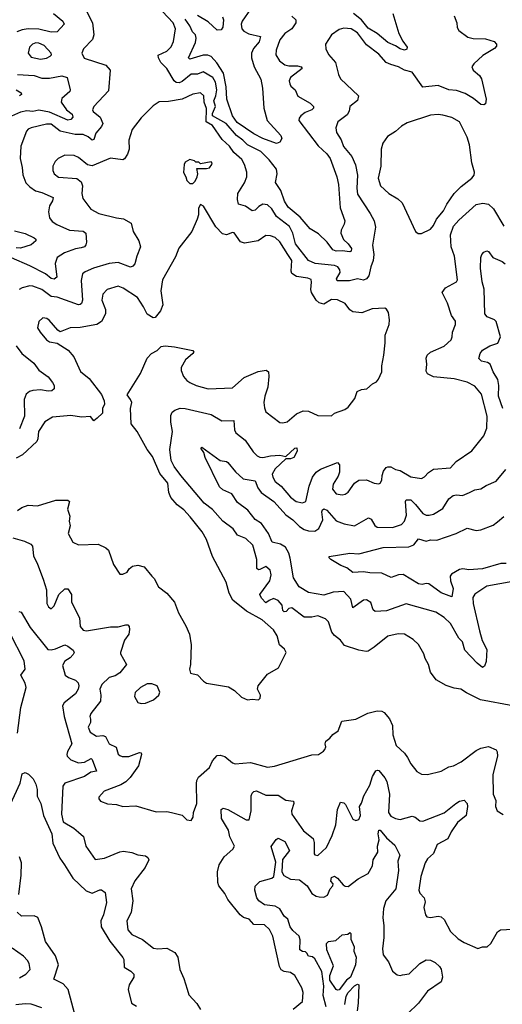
# Model space of a CAD drawing. Extents: x 1690054 to 1842981, y 782881 to 914114.
# Tile 349 of 656: x 1741849 to 1745016, y 896787 to 903245. Entities that reach past the tile are written whole.
import ezdxf

# ---------------------------------------------------------------- set-up
doc = ezdxf.new("R2010")
doc.units = 0

msp = doc.modelspace()

# ---------------------------------------------------------------- linework, layer by layer
at = {"layer": '0CON10XD'}
for points in [[(1742285.8, 903305), (1742326.5, 903225), (1742334.6, 903145), (1742326.7, 903115), (1742268, 903055), (1742256, 903025), (1742272.6, 902992.6), (1742415, 902946.5), (1742442.2, 902915), (1742430.7, 902779.3), (1742335.8, 902675), (1742325.8, 902655), (1742332, 902642), (1742377.3, 902605), (1742393.6, 902563.6), (1742386.5, 902545), (1742349.1, 902500.9), (1742335, 902460), (1742325, 902454.5), (1742297.4, 902477.4), (1742265, 902493.1), (1742212.3, 902492.3), (1742114.5, 902514.5), (1742055, 902560.3), (1742025, 902560.7), (1741925, 902535.9), (1741903.6, 902526.4), (1741894.4, 902515), (1741856.8, 902415), (1741851.1, 902335), (1741866.1, 902275), (1741868.7, 902228.7), (1741890, 902175), (1741915, 902148.9), (1741953.6, 902123.6), (1741995, 902112.4), (1742069.2, 902079.2), (1742065, 902057.1), (1742044.4, 902025), (1742038.9, 901985), (1742044.4, 901945), (1742061.9, 901921.9), (1742092.1, 901902.1), (1742175, 901864.7), (1742265, 901857.3), (1742282.5, 901845), (1742287.1, 901785), (1742282.3, 901767.7), (1742273.3, 901755), (1742251.9, 901748.1), (1742215, 901741.5), (1742143.8, 901716.2), (1742095.7, 901685), (1742081.5, 901645), (1742093.1, 901556.9), (1742075, 901543.8), (1742055, 901547.9), (1742018.3, 901578.3), (1741915, 901630.3), (1741795, 901683.4)], [(1743635, 903269.1), (1743660.8, 903245), (1743661.1, 903225), (1743635.2, 903185), (1743589.4, 903155), (1743556.8, 903113.2), (1743531.1, 903045), (1743530, 903015), (1743554.4, 902975), (1743589.3, 902949.3), (1743615, 902942), (1743672.6, 902942.6), (1743696.8, 902935), (1743701.8, 902925), (1743626.7, 902865), (1743618.1, 902845), (1743621.1, 902825), (1743628.9, 902808.9), (1743655.6, 902785), (1743673.7, 902743.7), (1743755, 902697.8), (1743777.5, 902675), (1743777.1, 902665), (1743765.8, 902655), (1743723.1, 902636.9), (1743692.9, 902615), (1743681.7, 902598.3), (1743681.1, 902585), (1743807.1, 902417.1), (1743864.6, 902365), (1743885.4, 902335), (1743930.5, 902215), (1743941.8, 902165), (1743951.7, 902011.7), (1743981.4, 901925), (1743978.6, 901905), (1743957.3, 901865), (1743957.1, 901845), (1743972.9, 901802.9), (1744004.5, 901775), (1744025.4, 901745), (1744025, 901726.2), (1744015, 901722.3), (1743965, 901728.9), (1743925, 901726.9), (1743904.3, 901735), (1743865.6, 901785), (1743809.8, 901839.8), (1743755, 901874.4), (1743690.2, 901950.2), (1743609.6, 902015), (1743587.1, 902055), (1743562.9, 902125), (1743527.3, 902177.3), (1743539.2, 902235), (1743533.2, 902265), (1743487, 902327), (1743431, 902381), (1743343.7, 902423.7), (1743313.7, 902455), (1743270.6, 902485), (1743204.8, 902565), (1743115.2, 902615), (1743115, 902630.4), (1743134.6, 902675), (1743123.4, 902713.4), (1743135.9, 902745), (1743141.7, 902785), (1743134.4, 902835), (1743116.3, 902866.3), (1743052.3, 902902.3), (1743015, 902888.3), (1742975, 902887.5), (1742915, 902839.6), (1742895, 902831.6), (1742875, 902833.2), (1742862.3, 902845), (1742813.4, 902925), (1742775.8, 902965), (1742758.9, 902995), (1742758.3, 903011.7), (1742815, 903039.5), (1742843.1, 903066.9), (1742857.6, 903102.4), (1742872.2, 903185), (1742855, 903224.6), (1742750.7, 903335)], [(1743364, 903315), (1743307.7, 903235), (1743302.6, 903215), (1743305.9, 903185), (1743318.9, 903168.9), (1743352.7, 903152.7), (1743428, 903135), (1743419.7, 903100.3), (1743383.9, 903056.1), (1743369.1, 903025), (1743369.2, 902995), (1743388.5, 902935), (1743431.1, 902855), (1743441.8, 902795), (1743450, 902665), (1743473.9, 902585), (1743563.5, 902485), (1743569.3, 902465), (1743555, 902440.8), (1743535, 902432.8), (1743444.3, 902465), (1743385.7, 902495.7), (1743275, 902571.1), (1743244.7, 902615), (1743207.5, 902725), (1743204.2, 902805), (1743187.2, 902895), (1743141.5, 902961.5), (1743105, 903002.9), (1743083.1, 903013.1), (1743052.5, 903012.5), (1742965, 902986.5), (1742955.6, 902995), (1743001.6, 903095), (1743007.3, 903125), (1743003.1, 903145), (1742982.1, 903165), (1742965.4, 903205.4), (1742935, 903248.6)], [(1742071.4, 903285), (1742132.9, 903235), (1742140, 903215), (1742095, 903164.7), (1742055, 903164.3), (1741975, 903182.1), (1741905, 903184.8), (1741865, 903179.7), (1741831.1, 903165)], [(1744700.7, 903270.7), (1744716.7, 903225), (1744718.8, 903195), (1744731.2, 903175), (1744790.3, 903130.3), (1744825, 903122.2), (1744905, 903118.6), (1744961.2, 903101.2), (1744976.7, 903085), (1744977.7, 903072.3), (1744964.2, 903055.8), (1744888.9, 903011.1), (1744828, 902955), (1744816, 902935), (1744824, 902915), (1744865, 902880), (1744878.3, 902858.3), (1744910.6, 902725), (1744905, 902693.3), (1744894.2, 902685.8), (1744875, 902690), (1744827.7, 902727.7), (1744771.2, 902761.2), (1744715, 902780.8), (1744664, 902785), (1744595, 902814.1), (1744495, 902803.3), (1744425, 902900.8), (1744375, 902914), (1744335.2, 902935.2), (1744285, 902951.8), (1744253.4, 902963.4), (1744205, 903019.6), (1744125, 903081.1), (1744065, 903158), (1744025, 903184.7), (1743975, 903189.1), (1743945, 903181.9), (1743894.2, 903145), (1743855.9, 903084.1), (1743858, 903055), (1743875.8, 903015.8), (1743922, 902965), (1743940, 902885), (1743955, 902856.7), (1744071.9, 902745), (1744065.4, 902714.6), (1744016, 902675), (1744010.6, 902645), (1743998.3, 902621.7), (1743935.8, 902575), (1743922.9, 902535), (1743928.6, 902505), (1743957.6, 902457.6), (1743974.3, 902414.3), (1744028.8, 902348.8), (1744053.5, 902293.5), (1744064.7, 902225), (1744060.1, 902139.9), (1744065, 902101.4), (1744148.8, 901975), (1744175.4, 901925), (1744183.8, 901885), (1744163.1, 901766.9), (1744172.2, 901705), (1744168, 901665), (1744152.3, 901625), (1744140, 901565), (1744125, 901545.6), (1744105, 901537.5), (1744065, 901544.5), (1744013.3, 901533.3), (1743932.2, 901532.2), (1743927.3, 901545), (1743952.3, 901587.7), (1743950.3, 901605), (1743936.9, 901625), (1743915, 901634), (1743786.8, 901646.8), (1743744.3, 901665), (1743658.6, 901775), (1743642.3, 901845), (1743619, 901889), (1743533.8, 901953.8), (1743502.4, 902005), (1743475, 902030.3), (1743445, 902035.8), (1743419.2, 902020.8), (1743395, 901996.2), (1743375, 901991.8), (1743331.7, 902021.7), (1743285, 902036), (1743277.1, 902065), (1743281.1, 902105), (1743324.6, 902175.4), (1743340, 902215), (1743339.4, 902245), (1743324.5, 902295), (1743307.1, 902327.1), (1743253.8, 902375), (1743225, 902415.5), (1743178.5, 902458.5), (1743115, 902550.6), (1743071.8, 902575), (1743075, 902662), (1743060.2, 902705), (1743056.8, 902745), (1743035, 902764.5), (1742985, 902756.7), (1742915, 902724.4), (1742825, 902708.1), (1742765, 902705.8), (1742725, 902681.2), (1742645, 902601.2), (1742586.9, 902525), (1742564.6, 902455), (1742567.2, 902395), (1742556, 902364), (1742537.5, 902332.5), (1742525, 902325.6), (1742445, 902338), (1742325, 902285.8), (1742293, 902293), (1742235, 902342), (1742206.7, 902355), (1742145, 902355.7), (1742101.2, 902335), (1742082, 902315), (1742065.7, 902284.3), (1742065.8, 902255), (1742074.2, 902235), (1742102.6, 902212.6), (1742224.3, 902204.3), (1742252.5, 902182.5), (1742262, 902155), (1742256, 902105), (1742262.7, 902072.7), (1742315, 902002), (1742367.5, 901975), (1742485, 901944.5), (1742529.3, 901939.3), (1742581.2, 901911.2), (1742592.9, 901855), (1742630, 901795), (1742641.5, 901755), (1742617.1, 901695), (1742605.4, 901644.6), (1742591.4, 901628.6), (1742575, 901621.5), (1742495, 901652.5), (1742436.2, 901646.2), (1742334.3, 901615.7), (1742277.8, 901592.2), (1742261.7, 901578.3), (1742252.8, 901535), (1742260.3, 901405), (1742255.3, 901384.7), (1742245, 901376.7), (1742234.3, 901375.7), (1742095, 901424.6), (1742055, 901430), (1741995, 901474.6), (1741935, 901498.2), (1741915, 901500), (1741865, 901487.5), (1741845, 901475.8)], [(1743179.4, 903265), (1743185.6, 903245), (1743183, 903197), (1743170.8, 903179.2), (1743145, 903175.6), (1743085, 903231.8), (1743015, 903272)], [(1744298.2, 903285), (1744337.5, 903155), (1744362, 903105), (1744391.2, 903065), (1744388.8, 903051.2), (1744375, 903046.2), (1744345, 903054.4), (1744315, 903074.4), (1744265, 903095.6), (1744195.3, 903155.3), (1744135, 903190), (1744090.9, 903245), (1744040.3, 903285)], [(1741985, 902985.5), (1742025, 902993.5), (1742050, 903005), (1742058, 903015), (1742056, 903025), (1742010, 903075), (1741975, 903092.2), (1741955, 903092.5), (1741932.5, 903085), (1741913.1, 903065), (1741904.2, 903025), (1741925, 903000), (1741985, 902985.5)], [(1741835, 902886.5), (1741945, 902878.1), (1741995, 902861.1), (1742045, 902862.6), (1742125, 902876.9), (1742160, 902865), (1742180, 902785), (1742177.1, 902775), (1742125, 902727.5), (1742120.8, 902705), (1742156.6, 902655), (1742193.3, 902625), (1742198.1, 902605), (1742185, 902590.7), (1742165, 902586.5), (1742045, 902638.3), (1741975, 902651.7), (1741935, 902642), (1741895, 902646.8), (1741855, 902639.4), (1741795, 902613.3)], [(1741826, 902785), (1741858.8, 902765), (1741860, 902755), (1741848.8, 902745)], [(1744485, 901842.5), (1744545, 901871.2), (1744565, 901896.2), (1744583, 901937), (1744628.9, 901991.1), (1744651.1, 902035), (1744700.6, 902105), (1744745, 902151.4), (1744815.8, 902205), (1744830.8, 902225), (1744834, 902245), (1744815.6, 902305.6), (1744799.6, 902425), (1744785.5, 902475), (1744735.7, 902575), (1744685, 902602.9), (1744625, 902618.1), (1744595, 902623.1), (1744545, 902619.2), (1744392.1, 902567.9), (1744355, 902547.5), (1744315, 902512), (1744261.7, 902478.3), (1744232, 902435), (1744220.8, 902395), (1744218.6, 902285), (1744200.6, 902205), (1744215.8, 902155), (1744272, 902105), (1744330.6, 902070.6), (1744359.2, 902045), (1744446.4, 901856.4), (1744463, 901843), (1744485, 901842.5)], [(1742985, 902170), (1743000, 902185), (1743012.5, 902215), (1743017.5, 902235), (1743011.7, 902268.3), (1743075, 902268.8), (1743095, 902274.3), (1743110.6, 902295), (1743112, 902305), (1743105, 902313.8), (1743035, 902300), (1743025, 902310), (1743005, 902310), (1742995, 902320), (1742965, 902327.5), (1742935, 902310), (1742927.5, 902295), (1742923, 902243), (1742940, 902215), (1742945, 902190), (1742965, 902170), (1742985, 902170)], [(1741834.3, 900025.7), (1741863.3, 900045), (1741905, 900060.9), (1741966.1, 900056.1), (1742086.4, 900093.6), (1742164.6, 900094.6), (1742176.9, 900085), (1742163.5, 900035), (1742178.4, 899988.4), (1742173.1, 899955), (1742180, 899925), (1742166.2, 899875), (1742198.3, 899818.3), (1742235, 899800), (1742365, 899804.4), (1742415, 899780.8), (1742430.8, 899765), (1742465, 899672.5), (1742505, 899607.5), (1742525, 899607.5), (1742555, 899622.5), (1742567, 899643), (1742589.3, 899660.7), (1742625, 899666.7), (1742665, 899656.7), (1742716.7, 899595), (1742730.5, 899580.5), (1742760, 899525), (1742815, 899483.3), (1742863.8, 899425), (1742890, 899355), (1742939.5, 899269.5), (1742963.8, 899215), (1742973.3, 899145), (1742970, 899015), (1742962.5, 898985), (1742970, 898960), (1743015, 898947.5), (1743055, 898906.2), (1743075, 898893.8), (1743219.5, 898869.5), (1743257.5, 898845), (1743305, 898802.5), (1743343.6, 898783.6), (1743375, 898787.5), (1743415, 898783.3), (1743427.5, 898795), (1743430, 898815), (1743410, 898855), (1743413.3, 898875), (1743475, 898952.5), (1743546.7, 898995), (1743597.5, 899095), (1743586.4, 899116.4), (1743554, 899144), (1743537.5, 899205), (1743513.9, 899243.9), (1743439.8, 899309.8), (1743336.4, 899366.4), (1743247.9, 899437.9), (1743223.3, 899483.3), (1743202.9, 899555), (1743113.9, 899723.9), (1743075.6, 899835), (1743045.3, 899885.3), (1742967.5, 899985), (1742925, 900030), (1742882.2, 900062.2), (1742840.3, 900110.3), (1742827.8, 900145), (1742820.9, 900205), (1742768.4, 900268.4), (1742719.4, 900379.4), (1742685.5, 900425), (1742620, 900545), (1742580.8, 900595), (1742576.1, 900693.9), (1742583.8, 900735), (1742576.7, 900755), (1742553.8, 900785), (1742641.9, 900925), (1742685.5, 901024.5), (1742714.5, 901055.5), (1742750, 901075), (1742778.3, 901101.7), (1742804.1, 901105.9), (1742865, 901099.4), (1742985, 901076.2), (1742991.2, 901065), (1742985.7, 901055), (1742936.8, 901013.2), (1742907.8, 900965), (1742907.5, 900945), (1742924.4, 900905), (1742945, 900878.6), (1742965, 900865.6), (1743006.7, 900845), (1743085, 900824.4), (1743245, 900831.4), (1743321.2, 900898.8), (1743413.3, 900936.7), (1743467.3, 900947.3), (1743482.5, 900935), (1743484.4, 900905), (1743477.8, 900835), (1743457.1, 900775), (1743451.9, 900735), (1743455, 900700), (1743465, 900672.5), (1743555, 900603.3), (1743575, 900600), (1743605, 900606.7), (1743665, 900660), (1743709.3, 900680.7), (1743745, 900677.5), (1743805, 900650), (1743895, 900647.5), (1743915, 900663.3), (1743982, 900688), (1744005, 900703.3), (1744048.8, 900761.2), (1744063.6, 900806.4), (1744090.7, 900819.3), (1744127, 900823), (1744163.6, 900856.4), (1744189.3, 900870.7), (1744203.6, 900886.4), (1744225.7, 900935), (1744224.2, 900975), (1744239.2, 901045), (1744247.5, 901125), (1744246, 901175), (1744272.5, 901245), (1744275.7, 901275.7), (1744270, 901325), (1744255, 901347.5), (1744245, 901352.5), (1744160.7, 901349.3), (1744095, 901323.3), (1744035, 901328), (1744015, 901342), (1743985, 901383.8), (1743935, 901407.5), (1743895, 901409.2), (1743845, 901378.6), (1743815, 901387.8), (1743795, 901405.6), (1743764, 901455), (1743758.9, 901475), (1743764.4, 901524.4), (1743760.6, 901540.6), (1743740.6, 901550.6), (1743665, 901560.3), (1743635, 901581.4), (1743630.4, 901595), (1743634.7, 901665), (1743607.4, 901705), (1743555, 901787.1), (1743525, 901815.6), (1743495, 901828.1), (1743465, 901830), (1743414.6, 901795.4), (1743325, 901778.8), (1743297.9, 901787.9), (1743256.8, 901846.8), (1743245, 901848.6), (1743205, 901834.4), (1743179.8, 901839.8), (1743136.1, 901886.1), (1743055, 902022.5), (1743035, 902032.5), (1743021.7, 902008.3), (1743022.5, 901965), (1743014.1, 901935.9), (1742978, 901855), (1742893.4, 901746.6), (1742871.3, 901688.7), (1742785, 901540), (1742776.1, 901466.1), (1742787.8, 901375), (1742773.4, 901336.6), (1742737.7, 901292.3), (1742725, 901288.8), (1742685, 901314.2), (1742661.2, 901361.2), (1742622.8, 901422.8), (1742528.8, 901485), (1742495, 901497.5), (1742423.3, 901475), (1742394, 901445), (1742388.1, 901405), (1742411.5, 901345), (1742411.8, 901315), (1742385, 901266.7), (1742355, 901245.4), (1742245, 901226.5), (1742180, 901225), (1742115, 901197.5), (1742098.3, 901208.3), (1742043.3, 901275), (1742027.5, 901285), (1742001.2, 901288.8), (1741973.8, 901265), (1741966.7, 901225), (1741983.8, 901195), (1742025, 901146.2), (1742045, 901131.2), (1742095, 901123.3), (1742166.6, 901076.6), (1742203.2, 901033.2), (1742247.6, 900937.6), (1742305, 900891.9), (1742386.2, 900786.2), (1742404.2, 900745), (1742406.4, 900723.6), (1742392.5, 900695), (1742392.5, 900665), (1742358.3, 900631.7), (1742335, 900613.3), (1742313, 900643), (1742255, 900638.8), (1742185, 900648), (1742065, 900638.8), (1742015, 900608), (1741972.9, 900545), (1741968, 900495), (1741960.9, 900479.1), (1741868.3, 900391.7), (1741825, 900370)], [(1745085, 898744.4), (1744873.6, 898783.6), (1744780.7, 898830.7), (1744742.5, 898855), (1744700, 898860), (1744647.8, 898877.8), (1744582, 898915), (1744545.6, 898965), (1744531.4, 899015), (1744509.4, 899055), (1744500.6, 899085), (1744465, 899146), (1744430.3, 899180.3), (1744375, 899214.2), (1744332.7, 899217.3), (1744265, 899202), (1744175, 899128.6), (1744135, 899104.3), (1744121.7, 899101.7), (1744075, 899110.8), (1743979.8, 899139.8), (1743954, 899175), (1743915.6, 899205.6), (1743898.1, 899228.1), (1743875.7, 899295), (1743855.4, 899315.4), (1743805, 899334.7), (1743765, 899325.8), (1743715, 899326.7), (1743635, 899387.5), (1743615, 899382.7), (1743596.7, 899363.3), (1743585, 899360.7), (1743575, 899369.2), (1743570.2, 899405), (1743545, 899435.3), (1743515, 899448.1), (1743485.1, 899434.9), (1743465, 899419.6), (1743435, 899450.4), (1743425.7, 899475), (1743490.3, 899565), (1743498.5, 899605), (1743492.9, 899635), (1743465, 899658.9), (1743425, 899640), (1743415, 899637.8), (1743405.7, 899645), (1743404.6, 899704.6), (1743378.3, 899798.3), (1743333.4, 899843.4), (1743278.1, 899865), (1743248.7, 899905), (1743182.2, 899955), (1743113.4, 900033.4), (1743060.4, 900075), (1742906.7, 900255), (1742861.5, 900315), (1742843.2, 900353.2), (1742834.7, 900425.3), (1742852.7, 900545), (1742840.5, 900605), (1742840.6, 900649.4), (1742849.7, 900670.3), (1742866.6, 900683.4), (1742902.7, 900697.3), (1742935, 900695.5), (1743105, 900655.6), (1743175, 900613.8), (1743255, 900615.8), (1743258.8, 900555), (1743266.5, 900535), (1743327.7, 900487.8), (1743381.4, 900411.4), (1743406.9, 900385), (1743425, 900375.4), (1743445, 900373.1), (1743495, 900384.5), (1743555, 900388.5), (1743595, 900381.1), (1743655, 900435.2), (1743667.7, 900437.7), (1743669.4, 900415), (1743647.3, 900372.7), (1743625.1, 900364.9), (1743595, 900365.8), (1743525, 900299.2), (1743506.6, 900265), (1743509.2, 900245), (1743525, 900216.5), (1743565, 900186.2), (1743625, 900114.5), (1743663.1, 900085), (1743704.5, 900075.5), (1743725.5, 900085), (1743748.4, 900185), (1743770.7, 900245), (1743795, 900277.3), (1743823.1, 900296.9), (1743935, 900340), (1743948, 900325), (1743946.6, 900276.6), (1743938.3, 900251.7), (1743905, 900198), (1743901.5, 900165), (1743925, 900135.8), (1743965, 900129.4), (1743985, 900133.1), (1744005, 900145.7), (1744045.4, 900204.6), (1744074.6, 900225.4), (1744125, 900226.7), (1744175, 900205.8), (1744205, 900201.2), (1744214.1, 900205.9), (1744224.2, 900225), (1744226.5, 900255), (1744237.1, 900285), (1744253, 900307), (1744265, 900313.3), (1744285, 900311.9), (1744313.8, 900295), (1744345, 900287.3), (1744415, 900246.9), (1744485, 900235.8), (1744505, 900246), (1744532, 900275), (1744565, 900296.9), (1744675, 900306), (1744713.6, 900346.4), (1744815, 900417.5), (1744894.5, 900515.5), (1744913.4, 900566.6), (1744915.4, 900645), (1744878.7, 900788.7), (1744835, 900842), (1744785, 900868.1), (1744698.8, 900888.8), (1744565, 900902.2), (1744525, 900922.9), (1744515, 900940), (1744520, 900985), (1744515.7, 901025), (1744522.9, 901045), (1744545, 901064.3), (1744635, 901104.3), (1744680, 901145), (1744687.5, 901165), (1744688, 901195), (1744708, 901245), (1744708.8, 901268.8), (1744681.4, 901305), (1744656.6, 901386.6), (1744620, 901455), (1744643.2, 901486.8), (1744714.1, 901525.9), (1744722, 901538), (1744702.9, 901695), (1744680.9, 901755), (1744675.9, 901835), (1744695, 901890), (1744730.7, 901929.3), (1744845, 902033.6), (1744887.2, 902042.8), (1744925.6, 902035), (1744958.2, 902005), (1745025, 901891.4)], [(1741815, 901861.1), (1741885, 901843.3), (1741945, 901814.3), (1741955.5, 901805), (1741954.4, 901795), (1741925, 901767.8), (1741855, 901747.1), (1741825, 901749.3)], [(1745019.3, 900695), (1744991.5, 900775), (1744993.8, 900845), (1744987.3, 900885), (1744955.2, 900935), (1744935, 900986.3), (1744917.5, 900997.5), (1744879.2, 901005), (1744862.7, 901022.7), (1744870, 901055), (1744885, 901077.9), (1744933.4, 901106.6), (1744985.6, 901124.4), (1745003.5, 901165), (1744975, 901265.7), (1744965, 901276.4), (1744917.2, 901297.2), (1744901.1, 901315), (1744897.3, 901477.3), (1744882.9, 901525), (1744872.7, 901615), (1744875.6, 901685), (1744881.9, 901705), (1744895, 901720.8), (1744915, 901729.2), (1744924.3, 901724.3), (1744954, 901685), (1745015, 901659.2), (1745034.6, 901644.6)], [(1741825, 901106.2), (1741863.8, 901055), (1741942, 900992), (1741975, 900946.2), (1742035, 900903.3), (1742064.5, 900865), (1742074.4, 900845), (1742074.3, 900825), (1742059.2, 900810.8), (1742035, 900809.2), (1741985, 900816.6), (1741935, 900814), (1741913.1, 900806.9), (1741891.3, 900788.7), (1741878.2, 900755), (1741881.3, 900645), (1741848.3, 900561.8)], [(1745145, 899570.8), (1744915, 899528.8), (1744835, 899478), (1744822.5, 899455), (1744824.5, 899415.5), (1744865, 899236), (1744883.9, 899173.9), (1744914.4, 899115), (1744910.6, 899035), (1744898.8, 899005), (1744885, 898996.2), (1744850.6, 899025), (1744770.6, 899110.6), (1744753.5, 899165), (1744729.5, 899189.5), (1744675.1, 899285.1), (1744635, 899323.2), (1744579.5, 899359.5), (1744385, 899413.9), (1744255, 899368.8), (1744182.5, 899362.5), (1744167.5, 899375), (1744153.5, 899423.5), (1744125, 899440.6), (1744105, 899438.1), (1744035, 899388), (1744022.3, 899445), (1743975, 899495.6), (1743905, 899489.6), (1743845, 899470.6), (1743745, 899488.5), (1743682.5, 899525), (1743645, 899583.8), (1743623.1, 899713.1), (1743615.2, 899745.2), (1743592.9, 899785), (1743559.4, 899805), (1743505, 899817.8), (1743482.2, 899875), (1743435, 899940), (1743395, 899966.2), (1743345, 900027.9), (1743278.9, 900078.9), (1743240, 900135), (1743182.3, 900162.3), (1743160.5, 900180.5), (1743065, 900373.1), (1743056.6, 900406.6), (1743036.7, 900435), (1743045, 900441.2), (1743165, 900352.9), (1743205, 900347.1), (1743215, 900340), (1743265, 900278.9), (1743315, 900233.2), (1743395, 900221.4), (1743411.3, 900175), (1743433.8, 900145), (1743516, 900086), (1743558.4, 900038.4), (1743595, 899997.9), (1743641.8, 899965), (1743685, 899921.1), (1743715, 899901.6), (1743745, 899892.8), (1743785, 899889.5), (1743812.9, 899907.1), (1743837.4, 899965), (1743832.2, 900017.8), (1743835, 900030.8), (1743845, 900037.3), (1743865, 900028.8), (1743925, 899958.1), (1743978.8, 899938.8), (1744045, 899925.4), (1744137.6, 899977.6), (1744155, 899969.2), (1744178.4, 899928.4), (1744195, 899916.9), (1744295, 899914.6), (1744355, 899933.1), (1744375, 899955.8), (1744387.1, 899995), (1744379.4, 900085), (1744385, 900095.8), (1744415, 900095.5), (1744446.4, 900066.4), (1744495, 900005.6), (1744515, 899995.6), (1744535, 899994.4), (1744565, 900001.4), (1744625, 900038.6), (1744665, 900101.9), (1744692.5, 900125), (1744715, 900129.1), (1744755, 900123.5), (1744801.2, 900145), (1744835, 900160.6), (1744875, 900168.6), (1744909.5, 900190.5), (1744975, 900217.5), (1745039.5, 900295)], [(1745042, 899678), (1745005, 899678.3), (1744885, 899642.3), (1744795.8, 899635.8), (1744756.4, 899643.6), (1744735, 899638.4), (1744682.1, 899607.9), (1744673.5, 899595), (1744675.4, 899565), (1744693.1, 899515), (1744685, 899460), (1744615, 899486), (1744533.3, 899545), (1744515, 899548.1), (1744489.1, 899540.9), (1744465, 899544.4), (1744365, 899605.4), (1744335.4, 899604.6), (1744287, 899587), (1744225.3, 899615.3), (1744146.1, 899616.1), (1744105, 899624.4), (1744035, 899618.7), (1743995, 899650.5), (1743956.7, 899665), (1743890, 899705), (1743880, 899715), (1743880, 899725), (1744015, 899745.5), (1744075, 899741.1), (1744235, 899782.5), (1744402.6, 899787.4), (1744435, 899800.5), (1744465, 899840.5), (1744515, 899825.3), (1744545, 899832.7), (1744585, 899832.2), (1744712.9, 899875), (1744785, 899910.6), (1744845, 899895.5), (1744875, 899899.5), (1744955, 899930), (1744985, 899950.6), (1745025, 899986.9)], [(1741805, 899846.5), (1741880, 899825), (1741922.5, 899805), (1741932, 899792), (1741938.7, 899728.7), (1741966.5, 899675), (1742003.6, 899575), (1742025.4, 899505), (1742028.1, 899415), (1742038, 899395), (1742055, 899382), (1742075, 899400), (1742106.9, 899475), (1742145, 899511.9), (1742165, 899512), (1742188, 899475), (1742190, 899425), (1742241, 899321), (1742246.1, 899265), (1742265, 899240.9), (1742287.4, 899237.4), (1742445, 899263.9), (1742496, 899264), (1742545, 899276.5), (1742558.8, 899275), (1742566.7, 899265), (1742570.4, 899245), (1742565.4, 899215), (1742537.5, 899175), (1742510.8, 899095), (1742510.8, 899085), (1742549.1, 899015), (1742505, 898960.9), (1742475, 898941.1), (1742435, 898930), (1742387.7, 898885), (1742375.9, 898855), (1742382.4, 898815), (1742378.7, 898775), (1742315.2, 898695), (1742309.4, 898675), (1742313, 898657), (1742312.8, 898635), (1742297.3, 898605), (1742312.5, 898572.5), (1742352.5, 898545), (1742395, 898549.7), (1742412.8, 898542.8), (1742435, 898496.2), (1742482.6, 898472.6), (1742495, 898428), (1742505, 898418.6), (1742522.4, 898412.4), (1742565, 898412.3), (1742635, 898439.3), (1742645, 898435.5), (1742648.1, 898425), (1742628.6, 898351.4), (1742574.7, 898275.3), (1742545, 898245.6), (1742513.4, 898226.6), (1742403.8, 898185), (1742367.5, 898145), (1742367.5, 898135), (1742379.3, 898119.3), (1742425, 898101.2), (1742485, 898098), (1742525, 898083.8), (1742612, 898088), (1742745, 898050), (1742815, 898051.2), (1742845, 898046), (1742915, 898026.7), (1742945, 897997.5), (1742975, 897992.5), (1742987.5, 898015), (1742990, 898045), (1743010.8, 898105), (1743009.2, 898235), (1743010.9, 898255), (1743022.5, 898277.5), (1743095, 898340.6), (1743113.3, 898385), (1743145, 898418.1), (1743165, 898420.5), (1743195, 898413.3), (1743245, 898370), (1743263.4, 898363.4), (1743362.4, 898372.4), (1743475, 898343.3), (1743520.7, 898349.3), (1743765, 898423.3), (1743810, 898425), (1743843, 898447), (1743850.7, 898459.3), (1743857.5, 898475), (1743852.5, 898495), (1743857, 898513), (1743885, 898532.5), (1743902.7, 898557.3), (1743938.8, 898581.2), (1743962.5, 898645), (1744055, 898657.5), (1744134.1, 898695.9), (1744195, 898711.2), (1744225, 898708.8), (1744240.5, 898700.5), (1744275, 898660), (1744295.5, 898615.5), (1744297.1, 898555), (1744320, 898485), (1744374, 898435), (1744392.9, 898405), (1744415, 898363.8), (1744455, 898313.8), (1744485, 898296.2), (1744525, 898294), (1744614.1, 898315.9), (1744665, 898343.8), (1744695, 898352), (1744745, 898377.5), (1744845, 898452.5), (1744875, 898467.1), (1744925, 898477.5), (1744975, 898455.8), (1744983, 898443), (1744984.4, 898415), (1744954.5, 898294.5), (1744956.7, 898165), (1744973, 898123), (1744972, 898085), (1744981.2, 898055), (1745021.7, 898031.7)], [(1741843.7, 899363.7), (1741858.3, 899358.3), (1741918.1, 899258.1), (1742034.2, 899114.2), (1742055, 899111.3), (1742085, 899117.8), (1742145, 899144.3), (1742165, 899136.9), (1742200.2, 899110.2), (1742206.9, 899095), (1742199.6, 899080.4), (1742180.6, 899059.4), (1742145, 899036.8), (1742129.1, 899009.1), (1742146.3, 898946.3), (1742170.2, 898930.2), (1742215, 898913.8), (1742232, 898895), (1742236.9, 898876.9), (1742232.9, 898855), (1742216, 898824), (1742140, 898765), (1742129.5, 898745), (1742140.4, 898675), (1742190.5, 898495), (1742161.8, 898445), (1742157.8, 898425), (1742160, 898415), (1742185, 898390.4), (1742235, 898370.8), (1742273.8, 898375), (1742318.3, 898398.3), (1742325, 898393.3), (1742353.8, 898316.2), (1742315, 898310.6), (1742275, 898281.3), (1742145, 898236.5), (1742131.1, 898218.9), (1742124.3, 898035), (1742134.7, 897985), (1742205, 897943.2), (1742235, 897915.5), (1742267.7, 897887.7), (1742283.7, 897823.7), (1742345, 897735.8), (1742405, 897745.5), (1742505, 897786.5), (1742529.3, 897790.7), (1742583.8, 897783.8), (1742625, 897768.1), (1742675, 897760), (1742690.5, 897750.5), (1742695.8, 897735), (1742673.1, 897685), (1742605, 897596.5), (1742579.6, 897545), (1742590.6, 897465), (1742580.7, 897389.3), (1742552.2, 897335), (1742558.5, 897275), (1742584.2, 897245), (1742655, 897211.9), (1742726.4, 897156.4), (1742755, 897150), (1742815, 897154.3), (1742867.6, 897127.6), (1742886.4, 897096.4), (1742899.2, 897015), (1742926.6, 896956.6), (1742947.3, 896887.3), (1742959.5, 896849.5), (1743012.3, 896792.3), (1743035, 896753.3)], [(1741834.1, 898565), (1741856, 898734), (1741892.3, 898865), (1741885, 898893.5), (1741855.5, 898945), (1741885.6, 898984.4), (1741879.4, 899039.4), (1741783.9, 899223.9)], [(1742645, 898760), (1742675, 898763.3), (1742726.1, 898783.9), (1742762.5, 898815), (1742767.5, 898835), (1742750, 898875), (1742715, 898890), (1742685, 898890), (1742642.5, 898865), (1742607, 898833), (1742602.5, 898805), (1742625, 898767.5), (1742645, 898760)], [(1743643.8, 896755), (1743703.8, 896805), (1743708.8, 896865), (1743700, 896895), (1743654, 896975), (1743626.2, 896996.2), (1743585, 897002.5), (1743565, 897014), (1743553.1, 897035), (1743509.6, 897235), (1743488.5, 897278.5), (1743455, 897307.3), (1743385, 897310.5), (1743355.4, 897345.4), (1743316.8, 897356.8), (1743295, 897372.9), (1743214.7, 897475), (1743195, 897514.6), (1743156.5, 897565), (1743149.4, 897585), (1743147.6, 897655), (1743158.9, 897701.1), (1743191.4, 897755), (1743248, 897805), (1743259.2, 897825), (1743228.5, 897885), (1743219, 897929), (1743173.6, 898005), (1743170, 898065), (1743185, 898072.9), (1743215, 898065.6), (1743335, 897997.5), (1743354, 897996), (1743368.5, 898055), (1743367.7, 898125), (1743367.5, 898155), (1743375, 898172), (1743385, 898182.9), (1743403.2, 898186.8), (1743465, 898159.2), (1743545, 898159.5), (1743595, 898127.1), (1743645, 898119.4), (1743648.7, 898105), (1743632.2, 898055), (1743635.4, 898035), (1743711.9, 897925), (1743775.4, 897875.4), (1743782.1, 897847.9), (1743781.2, 897775), (1743786.4, 897766.4), (1743805, 897763.8), (1743862.9, 897815), (1743899.6, 897895), (1743922.5, 897965), (1743934.6, 898065), (1743955, 898113.3), (1743975, 898108.8), (1743986.8, 898096.8), (1744035, 898002.5), (1744055, 897992), (1744075, 897998.8), (1744084.4, 898025.6), (1744079.5, 898085), (1744092.6, 898107.4), (1744106.8, 898155), (1744146.2, 898223.8), (1744165, 898280.8), (1744185, 898317.5), (1744196.2, 898323.8)], [(1744196.2, 898323.8), (1744205, 898320.8), (1744245, 898272.9), (1744258.1, 898248.1), (1744276, 898166), (1744269.6, 898045), (1744285, 898020.6), (1744313.8, 898005), (1744345, 898000), (1744425, 898021.8), (1744445, 898014.4), (1744475, 897990), (1744495, 897987.5), (1744635, 898042.5), (1744710, 898105), (1744735, 898118.9), (1744765, 898126), (1744784.2, 898105), (1744787.8, 898085), (1744778.1, 898025), (1744721.3, 897978.7), (1744680.8, 897919.2), (1744657.9, 897872.1), (1744589.1, 897835), (1744564.3, 897775.7), (1744525, 897740.5), (1744510, 897715), (1744480.4, 897625), (1744467.8, 897535), (1744474.2, 897515), (1744504, 897485), (1744509.5, 897459.5), (1744501.2, 897421.2), (1744512, 897375), (1744520.9, 897360.9), (1744545, 897355.7), (1744595, 897366.2), (1744615, 897361.2), (1744635, 897343.3), (1744675, 897264), (1744725, 897216), (1744765, 897192), (1744855, 897152.5), (1744885, 897163.8), (1744916.7, 897165), (1744940, 897185), (1744985, 897263.3), (1745004.3, 897275.7), (1745125, 897282.5)], [(1741778.6, 898075), (1741851.5, 898238.5), (1741865, 898299.2), (1741885, 898308.6), (1741907.4, 898297.4), (1741936.6, 898266.6), (1741955, 898231.2), (1741964.1, 898195.9), (1741963.2, 898153.2), (1741988.1, 898105), (1742006.2, 898025), (1742060.4, 897905), (1742065.4, 897845), (1742111.5, 897745), (1742142.5, 897702.5), (1742198.5, 897615), (1742285, 897531.2), (1742325, 897515.5), (1742375, 897538.1), (1742385, 897537.5), (1742409.5, 897519.5), (1742419.5, 897455), (1742400, 897375), (1742382.5, 897335), (1742384.1, 897295), (1742440.9, 897200.9), (1742525.6, 897095), (1742531.7, 897081.7), (1742535, 897031.2), (1742579.2, 897005), (1742597.8, 896985), (1742597.7, 896965), (1742568, 896915), (1742560.8, 896885), (1742582.7, 896795), (1742615, 896775.5)], [(1743860.7, 896770.7), (1743839.3, 896845), (1743844.8, 896905), (1743831.7, 897001.7), (1743785.1, 897085.1), (1743769.2, 897099.2), (1743745, 897103.8), (1743732.5, 897122.5), (1743725, 897130.8), (1743705, 897133.1), (1743688.1, 897145), (1743689.2, 897209.3), (1743683.2, 897235), (1743640.8, 897270.8), (1743624, 897295), (1743609.2, 897345), (1743584.4, 897364.4), (1743555, 897412.7), (1743525, 897429.7), (1743455, 897440.4), (1743419.2, 897465), (1743405.6, 897485.6), (1743391.4, 897535), (1743395, 897562.5), (1743425, 897592.9), (1743502.5, 897615), (1743516.2, 897625), (1743529.7, 897719.7), (1743498.3, 897821.7), (1743530.9, 897869.1), (1743544, 897876), (1743589.2, 897855), (1743620, 897795), (1743573.6, 897736.4), (1743570, 897655), (1743582.7, 897632.7), (1743625, 897608), (1743685, 897604), (1743734.6, 897564.6), (1743765, 897514.4), (1743795, 897495.6), (1743815, 897491.1), (1743845, 897490.8), (1743867.9, 897502.1), (1743886.6, 897545), (1743904.6, 897565), (1743906.3, 897576.3), (1743889.5, 897595), (1743895, 897618), (1743915, 897627.5), (1743934.6, 897614.6), (1743970.8, 897570.8), (1743985, 897561.8), (1744005, 897560.8), (1744069.5, 897610.5), (1744135, 897644.5), (1744163.4, 897695), (1744169.2, 897735), (1744199.4, 897785), (1744196.5, 897825), (1744207.6, 897865), (1744200.6, 897905), (1744205, 897930), (1744215, 897930), (1744255, 897877.9), (1744311.3, 897831.3), (1744343.8, 897765), (1744330, 897725), (1744333.5, 897665), (1744316.2, 897545), (1744252.5, 897465), (1744236.5, 897415), (1744231.5, 897355), (1744238.5, 897305), (1744238.6, 897225), (1744230.3, 897150.3), (1744235, 897112.5), (1744268, 897065), (1744294.5, 897004.5), (1744325, 896980.6), (1744345, 896975.6), (1744360.4, 896979.6), (1744405, 896986.7), (1744475, 897055.8), (1744515, 897079.4), (1744545, 897075.7), (1744575, 897061.4), (1744604, 897035), (1744615, 897016.7), (1744623.1, 896965), (1744614, 896935), (1744525, 896874.3), (1744465.6, 896795), (1744394.4, 896725)], [(1741843.4, 897506.6), (1741859.7, 897635), (1741861.2, 897715), (1741846.7, 897755)], [(1742216.1, 896705), (1742168.1, 896885), (1742135, 896922.2), (1742072.6, 896952.6), (1742104.4, 897045), (1742084.7, 897105), (1742018.1, 897198.1), (1741992.1, 897295), (1741967.5, 897357.5), (1741945, 897367.5), (1741860, 897365), (1741832.5, 897392.5)], [(1743935, 896878.9), (1743925, 896884.4), (1743883.7, 896945), (1743883.4, 896975), (1743908.5, 897038.5), (1743863.8, 897145), (1743862, 897185), (1743875, 897200), (1743924.2, 897205.8), (1743965, 897243.8), (1744002.5, 897247.5), (1744015, 897257.5), (1744021.7, 897251.7), (1744022.5, 897215), (1744043.8, 897165), (1744042, 897135), (1744056.2, 897096.2), (1744052.9, 897045), (1744019.1, 896965), (1743993.3, 896945), (1743945, 896882.7), (1743935, 896878.9)], [(1741848.2, 896961.8), (1741890, 896985), (1741916.7, 897015), (1741910.8, 897055), (1741900.8, 897075), (1741873.6, 897103.6), (1741800, 897155)], [(1743982.9, 896785), (1743990.6, 896839.4), (1744005, 896864.6), (1744045, 896908.6), (1744065, 896919.2), (1744073.3, 896915), (1744069.6, 896795), (1744062.3, 896745)], [(1741993.6, 896763.6), (1741925, 896787.5), (1741885, 896790.4), (1741824.4, 896784.4)]]:
    msp.add_lwpolyline(points, dxfattribs=at)

doc.saveas('drawing.dxf')
